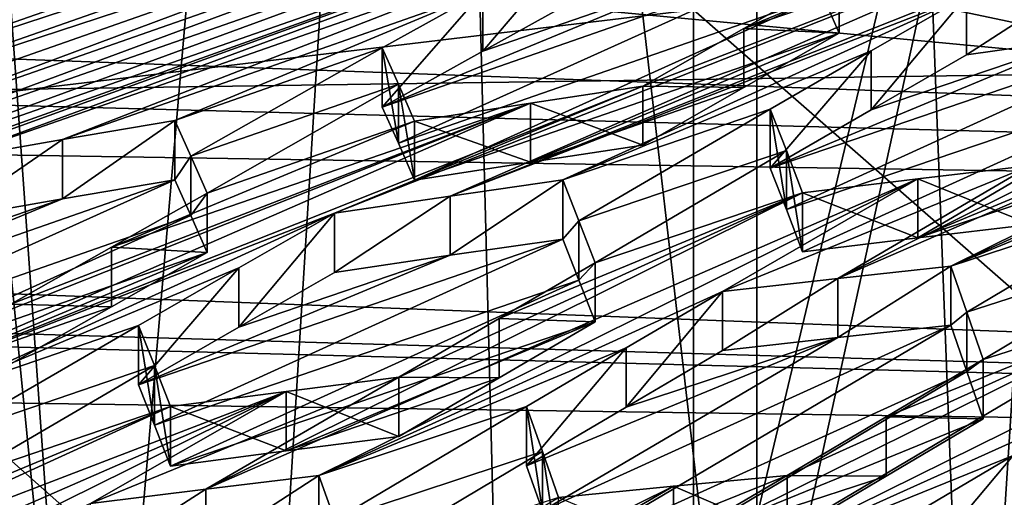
# Model space of a CAD drawing. Header units: metres. Extents: x -24 to 24, y -69 to 184.
# Tile 415 of 656: x -4.863 to -3.828, y 128.034 to 128.536. Entities that reach past the tile are written whole.
import ezdxf

# ---------------------------------------------------------------- set-up
doc = ezdxf.new("R2010")
doc.units = ezdxf.units.M
for name, color, linetype in [('1092', 7, 'CONTINUOUS'), ('1292', 7, 'CONTINUOUS'), ('1330', 7, 'CONTINUOUS'), ('1427', 7, 'CONTINUOUS'), ('1476', 7, 'CONTINUOUS'), ('1562', 7, 'CONTINUOUS'), ('1680', 7, 'CONTINUOUS'), ('1693', 7, 'CONTINUOUS'), ('1756', 7, 'CONTINUOUS'), ('1796', 7, 'CONTINUOUS'), ('1807', 7, 'CONTINUOUS'), ('1843', 7, 'CONTINUOUS'), ('1960', 7, 'CONTINUOUS'), ('1975', 7, 'CONTINUOUS'), ('1991', 7, 'CONTINUOUS'), ('2123', 7, 'CONTINUOUS'), ('2156', 7, 'CONTINUOUS'), ('2264', 7, 'CONTINUOUS'), ('2306', 7, 'CONTINUOUS'), ('2358', 7, 'CONTINUOUS'), ('2942', 7, 'CONTINUOUS'), ('2977', 7, 'CONTINUOUS'), ('3062', 7, 'CONTINUOUS'), ('3159', 7, 'CONTINUOUS'), ('3314', 7, 'CONTINUOUS'), ('3339', 7, 'CONTINUOUS'), ('3367', 7, 'CONTINUOUS'), ('3410', 7, 'CONTINUOUS'), ('3424', 7, 'CONTINUOUS'), ('3468', 7, 'CONTINUOUS'), ('3522', 7, 'CONTINUOUS'), ('367', 7, 'CONTINUOUS'), ('369', 7, 'CONTINUOUS'), ('373', 7, 'CONTINUOUS'), ('3745', 7, 'CONTINUOUS'), ('3772', 7, 'CONTINUOUS'), ('3792', 7, 'CONTINUOUS'), ('383', 7, 'CONTINUOUS'), ('3881', 7, 'CONTINUOUS'), ('417', 2, 'CONTINUOUS'), ('424', 3, 'CONTINUOUS'), ('434', 7, 'CONTINUOUS'), ('475', 7, 'CONTINUOUS'), ('554', 2, 'CONTINUOUS'), ('563', 2, 'CONTINUOUS'), ('789', 7, 'CONTINUOUS'), ('899', 7, 'CONTINUOUS'), ('974', 7, 'CONTINUOUS')]:
    doc.layers.add(name, color=color, linetype=linetype)

msp = doc.modelspace()

# ---------------------------------------------------------------- linework, layer by layer
at = {"layer": '1092'}
for points in [[(-4.001975, 128.584126, 220.342133), (-4.102049, 128.527038, 220.277931), (-4.001975, 128.522176, 220.358732)], [(-4.102049, 128.527038, 220.277931), (-4.208095, 128.466401, 220.209937), (-4.102054, 128.464996, 220.294551)], [(-4.001975, 128.522176, 220.358732), (-4.102049, 128.527038, 220.277931), (-4.102054, 128.464996, 220.294551)], [(-4.102054, 128.464996, 220.294551), (-4.208095, 128.466401, 220.209937), (-4.208095, 128.404267, 220.226586)]]:
    msp.add_3dface(points, dxfattribs=at)
at = {"layer": '1292'}
for points in [[(-4.292285, 128.30538, 220.042659), (-4.738435, 128.151913, 220.022971), (-4.410616, 128.288338, 220.097968)], [(-4.721472, 128.10967, 219.900898), (-4.738435, 128.151913, 220.022971), (-4.292285, 128.30538, 220.042659)], [(-4.275322, 128.262291, 219.920814), (-4.721472, 128.10967, 219.900898), (-4.292285, 128.30538, 220.042659)], [(-4.410616, 128.288338, 220.097968), (-4.738435, 128.151913, 220.022971), (-4.632712, 128.21269, 220.090672)], [(-4.532316, 128.270297, 220.154991), (-4.410616, 128.288338, 220.097968), (-4.632712, 128.21269, 220.090672)], [(-4.704523, 128.066469, 219.779195), (-4.721472, 128.10967, 219.900898), (-4.275322, 128.262291, 219.920814)], [(-4.258373, 128.218159, 219.799358), (-4.704523, 128.066469, 219.779195), (-4.275322, 128.262291, 219.920814)], [(-4.583228, 128.082549, 219.722871), (-4.704523, 128.066469, 219.779195), (-4.258373, 128.218159, 219.799358)], [(-4.359188, 128.159296, 219.735043), (-4.583228, 128.082549, 219.722871), (-4.258373, 128.218159, 219.799358)], [(-4.464492, 128.09775, 219.667881), (-4.583228, 128.082549, 219.722871), (-4.359188, 128.159296, 219.735043)]]:
    msp.add_3dface(points, dxfattribs=at)
at = {"layer": '1330'}
for points in [[(-4.583229, 128.145101, 219.706111), (-4.464492, 128.09775, 219.667881), (-4.464492, 128.160235, 219.651139)], [(-4.704523, 128.12909, 219.762415), (-4.583228, 128.082549, 219.722871), (-4.583229, 128.145101, 219.706111)], [(-4.583228, 128.082549, 219.722871), (-4.464492, 128.09775, 219.667881), (-4.583229, 128.145101, 219.706111)], [(-4.704523, 128.12909, 219.762415), (-4.704523, 128.066469, 219.779195), (-4.583228, 128.082549, 219.722871)]]:
    msp.add_3dface(points, dxfattribs=at)
at = {"layer": '1427'}
for points in [[(-4.700155, 128.430287, 220.559488), (-4.683191, 128.392583, 220.436189), (-4.700155, 128.367862, 220.576214)], [(-4.700155, 128.367862, 220.576214), (-4.683191, 128.392583, 220.436189), (-4.683191, 128.330148, 220.452918)], [(-4.683191, 128.392583, 220.436189), (-4.666243, 128.353837, 220.313301), (-4.683191, 128.330148, 220.452918)], [(-4.683191, 128.330148, 220.452918), (-4.666243, 128.353837, 220.313301), (-4.666243, 128.291389, 220.330034)]]:
    msp.add_3dface(points, dxfattribs=at)
at = {"layer": '1476'}
for points in [[(-4.376378, 128.565398, 220.636949), (-4.275918, 128.621238, 220.701792), (-4.376377, 128.503229, 220.653607)], [(-4.275918, 128.621238, 220.701792), (-4.275918, 128.559155, 220.718427), (-4.376377, 128.503229, 220.653607)], [(-4.482037, 128.44419, 220.585491), (-4.376378, 128.565398, 220.636949), (-4.376377, 128.503229, 220.653607)], [(-4.482037, 128.50645, 220.568809), (-4.376378, 128.565398, 220.636949), (-4.482037, 128.44419, 220.585491)]]:
    msp.add_3dface(points, dxfattribs=at)
at = {"layer": '1562'}
for points in [[(-4.208095, 128.404267, 220.226586), (-4.208095, 128.466401, 220.209937), (-4.326239, 128.448497, 220.265398)], [(-4.326239, 128.448497, 220.265398), (-4.448125, 128.429538, 220.322746), (-4.326239, 128.386289, 220.282066)], [(-4.208095, 128.404267, 220.226586), (-4.326239, 128.448497, 220.265398), (-4.326239, 128.386289, 220.282066)], [(-4.326239, 128.386289, 220.282066), (-4.448125, 128.429538, 220.322746), (-4.448125, 128.367253, 220.339435)]]:
    msp.add_3dface(points, dxfattribs=at)
at = {"layer": '1680'}
for points in [[(-3.918965, 128.3689, 219.736684), (-3.800224, 128.320728, 219.698672), (-3.800224, 128.382733, 219.682058)], [(-4.040255, 128.354086, 219.792665), (-3.918964, 128.306831, 219.753314), (-3.918965, 128.3689, 219.736684)], [(-3.918964, 128.306831, 219.753314), (-3.800224, 128.320728, 219.698672), (-3.918965, 128.3689, 219.736684)], [(-4.040255, 128.29195, 219.809314), (-3.918964, 128.306831, 219.753314), (-4.040255, 128.354086, 219.792665)]]:
    msp.add_3dface(points, dxfattribs=at)
at = {"layer": '1693'}
for points in [[(-3.922695, 127.953772, 218.975468), (-3.818901, 128.077791, 219.02469), (-3.818911, 128.015492, 219.041375)], [(-3.922695, 128.016164, 218.95875), (-3.818901, 128.077791, 219.02469), (-3.922695, 127.953772, 218.975468)]]:
    msp.add_3dface(points, dxfattribs=at)
at = {"layer": '1756'}
for points in [[(-4.532316, 128.332688, 220.138273), (-4.632712, 128.21269, 220.090672), (-4.632713, 128.275171, 220.07393)], [(-4.532316, 128.270297, 220.154991), (-4.632712, 128.21269, 220.090672), (-4.532316, 128.332688, 220.138273)], [(-4.738435, 128.151913, 220.022971), (-4.738435, 128.214489, 220.006204), (-4.632713, 128.275171, 220.07393)], [(-4.632712, 128.21269, 220.090672), (-4.738435, 128.151913, 220.022971), (-4.632713, 128.275171, 220.07393)]]:
    msp.add_3dface(points, dxfattribs=at)
at = {"layer": '1796'}
for points in [[(-4.66755, 127.979613, 219.540086), (-4.548683, 128.056555, 219.468496), (-4.548683, 127.993948, 219.485272)], [(-4.66755, 128.042285, 219.523293), (-4.548683, 128.056555, 219.468496), (-4.66755, 127.979613, 219.540086)], [(-4.788714, 127.964436, 219.596111), (-4.788714, 128.027176, 219.5793), (-4.66755, 128.042285, 219.523293)], [(-4.788714, 127.964436, 219.596111), (-4.66755, 128.042285, 219.523293), (-4.66755, 127.979613, 219.540086)]]:
    msp.add_3dface(points, dxfattribs=at)
at = {"layer": '1807'}
for points in [[(-3.922695, 127.953772, 218.975468), (-3.818911, 128.015492, 219.041375), (-3.595999, 128.085271, 219.052267)], [(-3.905792, 127.901425, 218.856573), (-3.922695, 127.953772, 218.975468), (-3.595999, 128.085271, 219.052267)], [(-3.476545, 128.093246, 218.998905), (-3.905792, 127.901425, 218.856573), (-3.595999, 128.085271, 219.052267)], [(-3.888783, 127.847904, 218.737163), (-3.905792, 127.901425, 218.856573), (-3.476545, 128.093246, 218.998905)], [(-3.459665, 128.039276, 218.880628), (-3.888783, 127.847904, 218.737163), (-3.476545, 128.093246, 218.998905)], [(-3.768411, 127.85508, 218.683622), (-3.888783, 127.847904, 218.737163), (-3.459665, 128.039276, 218.880628)]]:
    msp.add_3dface(points, dxfattribs=at)
at = {"layer": '1843'}
for points in [[(-4.666243, 128.291389, 220.330034), (-4.666243, 128.353837, 220.313301), (-4.766767, 128.296827, 220.248721)], [(-4.766767, 128.296827, 220.248721), (-4.872363, 128.236799, 220.180921), (-4.766778, 128.234283, 220.265471)], [(-4.666243, 128.291389, 220.330034), (-4.766767, 128.296827, 220.248721), (-4.766778, 128.234283, 220.265471)], [(-4.766778, 128.234283, 220.265471), (-4.872363, 128.236799, 220.180921), (-4.872363, 128.174167, 220.197703)]]:
    msp.add_3dface(points, dxfattribs=at)
at = {"layer": '1960'}
msp.add_3dface([(-4.548683, 127.993948, 219.485272), (-4.548683, 128.056555, 219.468496), (-4.531733, 128.0098, 219.347734)], dxfattribs=at)
at = {"layer": '1975'}
for points in [[(-4.818036, 128.410093, 220.615449), (-4.700155, 128.430287, 220.559488), (-4.818035, 128.34759, 220.632196)], [(-4.700155, 128.430287, 220.559488), (-4.700155, 128.367862, 220.576214), (-4.818035, 128.34759, 220.632196)], [(-4.940186, 128.32623, 220.690301), (-4.818036, 128.410093, 220.615449), (-4.818035, 128.34759, 220.632196)], [(-4.940186, 128.388817, 220.673531), (-4.818036, 128.410093, 220.615449), (-4.940186, 128.32623, 220.690301)]]:
    msp.add_3dface(points, dxfattribs=at)
at = {"layer": '1991'}
for points in [[(-3.850503, 128.178606, 219.259658), (-3.952372, 128.118266, 219.194903), (-3.850503, 128.116398, 219.276327)], [(-3.952372, 128.118266, 219.194903), (-4.056622, 128.056504, 219.128636), (-3.952356, 128.05597, 219.211607)], [(-3.850503, 128.116398, 219.276327), (-3.952372, 128.118266, 219.194903), (-3.952356, 128.05597, 219.211607)], [(-3.952356, 128.05597, 219.211607), (-4.056622, 128.056504, 219.128636), (-4.056622, 127.9941, 219.145357)]]:
    msp.add_3dface(points, dxfattribs=at)
at = {"layer": '2123'}
for points in [[(-3.884415, 128.276932, 219.499984), (-3.867478, 128.228327, 219.379822), (-3.884415, 128.2148, 219.516632)], [(-3.884415, 128.2148, 219.516632), (-3.867478, 128.228327, 219.379822), (-3.867478, 128.166157, 219.396481)], [(-3.867478, 128.228327, 219.379822), (-3.850503, 128.178606, 219.259658), (-3.867478, 128.166157, 219.396481)], [(-3.850503, 128.178606, 219.259658), (-3.850503, 128.116398, 219.276327), (-3.867478, 128.166157, 219.396481)]]:
    msp.add_3dface(points, dxfattribs=at)
at = {"layer": '2156'}
for points in [[(-4.359214, 128.221668, 219.71831), (-4.258373, 128.218159, 219.799358), (-4.258373, 128.280453, 219.782666)], [(-4.464492, 128.160235, 219.651139), (-4.359188, 128.159296, 219.735043), (-4.359214, 128.221668, 219.71831)], [(-4.359188, 128.159296, 219.735043), (-4.258373, 128.218159, 219.799358), (-4.359214, 128.221668, 219.71831)], [(-4.464492, 128.09775, 219.667881), (-4.359188, 128.159296, 219.735043), (-4.464492, 128.160235, 219.651139)]]:
    msp.add_3dface(points, dxfattribs=at)
at = {"layer": '2264'}
for points in [[(-5.688103, 128.320728, 221.259028), (-4.120267, 128.834293, 221.205506), (-6.352371, 128.088112, 221.230819)], [(-4.120267, 128.834293, 221.205506), (-5.348056, 128.42248, 221.214809), (-6.352371, 128.088112, 221.230819)], [(-5.688103, 128.320728, 221.259028), (-5.023835, 128.553264, 221.287257), (-4.120267, 128.834293, 221.205506)], [(-5.226217, 128.446114, 221.156229), (-5.348056, 128.42248, 221.214809), (-4.120267, 128.834293, 221.205506)], [(-4.225639, 128.778106, 221.136854), (-5.226217, 128.446114, 221.156229), (-4.120267, 128.834293, 221.205506)], [(-4.225639, 128.778106, 221.136854), (-5.108025, 128.468822, 221.09946), (-5.226217, 128.446114, 221.156229)], [(-5.108025, 128.468822, 221.09946), (-4.225639, 128.778106, 221.136854), (-4.217167, 128.761917, 221.074565)], [(-5.099687, 128.452813, 221.038183), (-5.108025, 128.468822, 221.09946), (-4.217167, 128.761917, 221.074565)], [(-5.099687, 128.452813, 221.038183), (-4.217167, 128.761917, 221.074565), (-4.208683, 128.745396, 221.012283)], [(-5.091069, 128.436004, 220.974918), (-5.099687, 128.452813, 221.038183), (-4.208683, 128.745396, 221.012283)]]:
    msp.add_3dface(points, dxfattribs=at)
at = {"layer": '2306'}
for points in [[(-4.056622, 127.9941, 219.145357), (-4.056622, 128.056504, 219.128636), (-4.175847, 128.045508, 219.182709)], [(-4.175847, 128.045508, 219.182709), (-4.296653, 128.03366, 219.237688), (-4.175847, 127.983047, 219.199445)], [(-4.056622, 127.9941, 219.145357), (-4.175847, 128.045508, 219.182709), (-4.175847, 127.983047, 219.199445)]]:
    msp.add_3dface(points, dxfattribs=at)
at = {"layer": '2358'}
for points in [[(-3.746248, 128.578294, 220.11077), (-3.868048, 128.499323, 220.184161), (-3.868048, 128.561219, 220.167576)], [(-3.746247, 128.51647, 220.127335), (-3.868048, 128.499323, 220.184161), (-3.746248, 128.578294, 220.11077)]]:
    msp.add_3dface(points, dxfattribs=at)
at = {"layer": '2942'}
msp.add_3dface([(-4.154883, 128.546599, 232.434761), (-5.135144, 128.608609, 232.199294), (-5.25783, 128.414529, 231.941869)], dxfattribs=at)
at = {"layer": '2977'}
for points in [[(-3.884415, 128.2148, 219.516632), (-4.31362, 128.019492, 219.374903), (-4.00331, 128.201885, 219.571078)], [(-3.884415, 128.2148, 219.516632), (-4.296653, 127.97114, 219.25444), (-4.31362, 128.019492, 219.374903)], [(-3.884415, 128.2148, 219.516632), (-3.867478, 128.166157, 219.396481), (-4.296653, 127.97114, 219.25444)], [(-4.330565, 128.066837, 219.49547), (-4.225575, 128.128588, 219.562327), (-4.00331, 128.201885, 219.571078)], [(-4.31362, 128.019492, 219.374903), (-4.330565, 128.066837, 219.49547), (-4.00331, 128.201885, 219.571078)], [(-4.225575, 128.128588, 219.562327), (-4.124446, 128.188029, 219.626737), (-4.00331, 128.201885, 219.571078)], [(-3.867478, 128.166157, 219.396481), (-4.175847, 127.983047, 219.199445), (-4.296653, 127.97114, 219.25444)], [(-3.867478, 128.166157, 219.396481), (-3.850503, 128.116398, 219.276327), (-4.175847, 127.983047, 219.199445)], [(-3.850503, 128.116398, 219.276327), (-3.952356, 128.05597, 219.211607), (-4.175847, 127.983047, 219.199445)], [(-3.952356, 128.05597, 219.211607), (-4.056622, 127.9941, 219.145357), (-4.175847, 127.983047, 219.199445)]]:
    msp.add_3dface(points, dxfattribs=at)
at = {"layer": '3062'}
for points in [[(-4.482037, 128.44419, 220.585491), (-4.035887, 128.60021, 220.604495), (-4.465072, 128.406267, 220.462247)], [(-4.153489, 128.580303, 220.660259), (-4.035887, 128.60021, 220.604495), (-4.482037, 128.44419, 220.585491)], [(-4.465072, 128.406267, 220.462247), (-4.035887, 128.60021, 220.604495), (-4.018921, 128.561793, 220.48137)], [(-4.153489, 128.580303, 220.660259), (-4.482037, 128.44419, 220.585491), (-4.376377, 128.503229, 220.653607)], [(-4.275918, 128.559155, 220.718427), (-4.153489, 128.580303, 220.660259), (-4.376377, 128.503229, 220.653607)], [(-4.448125, 128.367253, 220.339435), (-4.465072, 128.406267, 220.462247), (-4.018921, 128.561793, 220.48137)], [(-4.001975, 128.522176, 220.358732), (-4.448125, 128.367253, 220.339435), (-4.018921, 128.561793, 220.48137)], [(-4.001975, 128.522176, 220.358732), (-4.326239, 128.386289, 220.282066), (-4.448125, 128.367253, 220.339435)], [(-4.001975, 128.522176, 220.358732), (-4.102054, 128.464996, 220.294551), (-4.326239, 128.386289, 220.282066)], [(-4.102054, 128.464996, 220.294551), (-4.208095, 128.404267, 220.226586), (-4.326239, 128.386289, 220.282066)]]:
    msp.add_3dface(points, dxfattribs=at)
at = {"layer": '3159'}
for points in [[(-6.268722, 127.923665, 220.617093), (-5.280233, 128.289144, 220.717193), (-3.951697, 128.754313, 220.773626)], [(-5.604454, 128.15628, 220.645302), (-6.268722, 127.923665, 220.617093), (-3.951697, 128.754313, 220.773626)], [(-4.940186, 128.388817, 220.673531), (-5.604454, 128.15628, 220.645302), (-3.951697, 128.754313, 220.773626)], [(-3.951697, 128.754313, 220.773626), (-5.280233, 128.289144, 220.717193), (-4.069052, 128.733537, 220.829518)], [(-4.275918, 128.621238, 220.701792), (-4.940186, 128.388817, 220.673531), (-3.951697, 128.754313, 220.773626)], [(-5.091069, 128.436004, 220.974918), (-4.208683, 128.745396, 221.012283), (-4.2002, 128.728562, 220.950084)], [(-5.280233, 128.289144, 220.717193), (-5.175622, 128.34661, 220.784897), (-4.069052, 128.733537, 220.829518)], [(-5.175622, 128.34661, 220.784897), (-4.191728, 128.711438, 220.888046), (-4.069052, 128.733537, 220.829518)], [(-5.082451, 128.418929, 220.911724), (-5.091069, 128.436004, 220.974918), (-4.2002, 128.728562, 220.950084)], [(-5.074114, 128.402155, 220.850652), (-5.082451, 128.418929, 220.911724), (-4.2002, 128.728562, 220.950084)], [(-5.074114, 128.402155, 220.850652), (-4.2002, 128.728562, 220.950084), (-4.191728, 128.711438, 220.888046)], [(-5.074114, 128.402155, 220.850652), (-4.191728, 128.711438, 220.888046), (-5.175622, 128.34661, 220.784897)], [(-3.543826, 128.694839, 220.239265), (-3.868048, 128.561219, 220.167576), (-4.410616, 128.350654, 220.081271)], [(-3.661815, 128.677794, 220.294428), (-3.543826, 128.694839, 220.239265), (-4.410616, 128.350654, 220.081271)], [(-4.532316, 128.332688, 220.138273), (-3.661815, 128.677794, 220.294428), (-4.410616, 128.350654, 220.081271)], [(-4.532316, 128.332688, 220.138273), (-4.208095, 128.466401, 220.209937), (-3.661815, 128.677794, 220.294428)], [(-4.208095, 128.466401, 220.209937), (-4.102049, 128.527038, 220.277931), (-3.661815, 128.677794, 220.294428)], [(-4.102049, 128.527038, 220.277931), (-3.783857, 128.659551, 220.351651), (-3.661815, 128.677794, 220.294428)], [(-4.102049, 128.527038, 220.277931), (-4.001975, 128.584126, 220.342133), (-3.783857, 128.659551, 220.351651)], [(-4.275918, 128.621238, 220.701792), (-4.818036, 128.410093, 220.615449), (-4.940186, 128.388817, 220.673531)], [(-4.275918, 128.621238, 220.701792), (-4.376378, 128.565398, 220.636949), (-4.818036, 128.410093, 220.615449)], [(-3.25477, 128.589473, 219.76815), (-3.884415, 128.276932, 219.499984), (-4.003311, 128.264079, 219.554413)], [(-3.375987, 128.57634, 219.82365), (-3.25477, 128.589473, 219.76815), (-4.003311, 128.264079, 219.554413)], [(-3.884415, 128.276932, 219.499984), (-3.25477, 128.589473, 219.76815), (-3.460178, 128.470165, 219.641676)], [(-3.800224, 128.382733, 219.682058), (-3.375987, 128.57634, 219.82365), (-4.003311, 128.264079, 219.554413)], [(-4.376378, 128.565398, 220.636949), (-4.700155, 128.430287, 220.559488), (-4.818036, 128.410093, 220.615449)], [(-4.700155, 128.430287, 220.559488), (-4.376378, 128.565398, 220.636949), (-4.482037, 128.50645, 220.568809)], [(-4.410616, 128.350654, 220.081271), (-3.868048, 128.561219, 220.167576), (-4.292285, 128.367625, 220.02598)], [(-3.868048, 128.561219, 220.167576), (-3.968272, 128.503422, 220.103445), (-4.292285, 128.367625, 220.02598)], [(-4.683191, 128.392583, 220.436189), (-4.700155, 128.430287, 220.559488), (-4.482037, 128.50645, 220.568809)], [(-4.683191, 128.392583, 220.436189), (-4.482037, 128.50645, 220.568809), (-4.465072, 128.468538, 220.445562)], [(-3.968272, 128.503422, 220.103445), (-4.074167, 128.442247, 220.035714), (-4.292285, 128.367625, 220.02598)], [(-4.208095, 128.466401, 220.209937), (-4.532316, 128.332688, 220.138273), (-5.074993, 128.1217, 220.052128)], [(-4.326239, 128.448497, 220.265398), (-4.208095, 128.466401, 220.209937), (-5.074993, 128.1217, 220.052128)], [(-4.666243, 128.353837, 220.313301), (-4.683191, 128.392583, 220.436189), (-4.465072, 128.468538, 220.445562)], [(-4.448125, 128.429538, 220.322746), (-4.666243, 128.353837, 220.313301), (-4.465072, 128.468538, 220.445562)], [(-3.56151, 128.410342, 219.577208), (-3.884415, 128.276932, 219.499984), (-3.460178, 128.470165, 219.641676)], [(-5.196584, 128.103088, 220.109257), (-4.326239, 128.448497, 220.265398), (-5.074993, 128.1217, 220.052128)], [(-4.326239, 128.448497, 220.265398), (-5.196584, 128.103088, 220.109257), (-4.872363, 128.236799, 220.180921)], [(-4.326239, 128.448497, 220.265398), (-4.872363, 128.236799, 220.180921), (-4.766767, 128.296827, 220.248721)], [(-4.448125, 128.429538, 220.322746), (-4.326239, 128.448497, 220.265398), (-4.766767, 128.296827, 220.248721)], [(-4.292285, 128.367625, 220.02598), (-4.074167, 128.442247, 220.035714), (-4.275322, 128.324559, 219.904129)], [(-4.074167, 128.442247, 220.035714), (-4.057206, 128.398713, 219.914003), (-4.275322, 128.324559, 219.904129)], [(-4.666243, 128.353837, 220.313301), (-4.448125, 128.429538, 220.322746), (-4.766767, 128.296827, 220.248721)], [(-3.666297, 128.348455, 219.510548), (-3.884415, 128.276932, 219.499984), (-3.56151, 128.410342, 219.577208)], [(-4.057206, 128.398713, 219.914003), (-4.258373, 128.280453, 219.782666), (-4.275322, 128.324559, 219.904129)], [(-4.040255, 128.354086, 219.792665), (-4.258373, 128.280453, 219.782666), (-4.057206, 128.398713, 219.914003)], [(-4.124446, 128.250287, 219.610055), (-3.800224, 128.382733, 219.682058), (-4.003311, 128.264079, 219.554413)], [(-4.124446, 128.250287, 219.610055), (-3.918965, 128.3689, 219.736684), (-3.800224, 128.382733, 219.682058)], [(-3.918965, 128.3689, 219.736684), (-4.548683, 128.056555, 219.468496), (-4.66755, 128.042285, 219.523293)], [(-4.040255, 128.354086, 219.792665), (-3.918965, 128.3689, 219.736684), (-4.66755, 128.042285, 219.523293)], [(-3.918965, 128.3689, 219.736684), (-4.124446, 128.250287, 219.610055), (-4.548683, 128.056555, 219.468496)], [(-4.464492, 128.160235, 219.651139), (-4.040255, 128.354086, 219.792665), (-4.66755, 128.042285, 219.523293)], [(-4.040255, 128.354086, 219.792665), (-4.464492, 128.160235, 219.651139), (-4.359214, 128.221668, 219.71831)], [(-4.040255, 128.354086, 219.792665), (-4.359214, 128.221668, 219.71831), (-4.258373, 128.280453, 219.782666)], [(-3.666297, 128.348455, 219.510548), (-3.867478, 128.228327, 219.379822), (-3.884415, 128.276932, 219.499984)], [(-3.666297, 128.348455, 219.510548), (-3.649369, 128.299145, 219.390647), (-3.867478, 128.228327, 219.379822)], [(-4.532316, 128.332688, 220.138273), (-4.956553, 128.139419, 219.996591), (-5.074993, 128.1217, 220.052128)], [(-4.532316, 128.332688, 220.138273), (-4.632713, 128.275171, 220.07393), (-4.956553, 128.139419, 219.996591)], [(-3.649369, 128.299145, 219.390647), (-3.850503, 128.178606, 219.259658), (-3.867478, 128.228327, 219.379822)], [(-3.649369, 128.299145, 219.390647), (-3.632385, 128.248636, 219.270623), (-3.850503, 128.178606, 219.259658)], [(-4.632713, 128.275171, 220.07393), (-4.738435, 128.214489, 220.006204), (-4.956553, 128.139419, 219.996591)], [(-4.124446, 128.250287, 219.610055), (-4.225551, 128.190955, 219.545635), (-4.548683, 128.056555, 219.468496)], [(-3.716576, 128.138544, 219.089699), (-4.140813, 127.947055, 218.947539), (-3.511713, 128.258451, 219.216245)], [(-4.140813, 127.947055, 218.947539), (-3.632385, 128.248636, 219.270623), (-3.511713, 128.258451, 219.216245)], [(-4.056622, 128.056504, 219.128636), (-3.632385, 128.248636, 219.270623), (-4.260133, 127.936904, 219.001427)], [(-3.632385, 128.248636, 219.270623), (-4.140813, 127.947055, 218.947539), (-4.260133, 127.936904, 219.001427)], [(-3.632385, 128.248636, 219.270623), (-4.056622, 128.056504, 219.128636), (-3.952372, 128.118266, 219.194903)], [(-3.632385, 128.248636, 219.270623), (-3.952372, 128.118266, 219.194903), (-3.850503, 128.178606, 219.259658)], [(-4.738435, 128.214489, 220.006204), (-4.939589, 128.097559, 219.874409), (-4.956553, 128.139419, 219.996591)], [(-4.738435, 128.214489, 220.006204), (-4.721472, 128.172268, 219.884124), (-4.939589, 128.097559, 219.874409)], [(-4.225551, 128.190955, 219.545635), (-4.330565, 128.129288, 219.478736), (-4.548683, 128.056555, 219.468496)], [(-4.721472, 128.172268, 219.884124), (-4.922641, 128.054782, 219.752597), (-4.939589, 128.097559, 219.874409)], [(-4.721472, 128.172268, 219.884124), (-4.704523, 128.12909, 219.762415), (-4.922641, 128.054782, 219.752597)], [(-4.788714, 128.027176, 219.5793), (-4.464492, 128.160235, 219.651139), (-4.66755, 128.042285, 219.523293)], [(-4.788714, 128.027176, 219.5793), (-4.583229, 128.145101, 219.706111), (-4.464492, 128.160235, 219.651139)], [(-4.583229, 128.145101, 219.706111), (-5.331827, 127.817982, 219.492861), (-5.12876, 127.935281, 219.620877)], [(-5.212951, 127.833317, 219.437775), (-5.331827, 127.817982, 219.492861), (-4.583229, 128.145101, 219.706111)], [(-4.788714, 128.027176, 219.5793), (-5.212951, 127.833317, 219.437775), (-4.583229, 128.145101, 219.706111)], [(-4.704523, 128.12909, 219.762415), (-4.583229, 128.145101, 219.706111), (-5.12876, 127.935281, 219.620877)], [(-3.716576, 128.138544, 219.089699), (-3.818901, 128.077791, 219.02469), (-4.140813, 127.947055, 218.947539)], [(-4.704523, 128.12909, 219.762415), (-5.12876, 127.935281, 219.620877), (-5.023485, 127.996351, 219.688144)], [(-4.704523, 128.12909, 219.762415), (-5.023485, 127.996351, 219.688144), (-4.922641, 128.054782, 219.752597)], [(-4.548683, 128.056555, 219.468496), (-4.330565, 128.129288, 219.478736), (-4.531733, 128.0098, 219.347734)], [(-4.531733, 128.0098, 219.347734), (-4.330565, 128.129288, 219.478736), (-4.31362, 128.081976, 219.35816)], [(-4.514771, 127.962096, 219.227135), (-4.531733, 128.0098, 219.347734), (-4.31362, 128.081976, 219.35816)], [(-4.296653, 128.03366, 219.237688), (-4.514771, 127.962096, 219.227135), (-4.31362, 128.081976, 219.35816)], [(-3.818901, 128.077791, 219.02469), (-3.922695, 128.016164, 218.95875), (-4.140813, 127.947055, 218.947539)], [(-4.380844, 127.925927, 219.056131), (-4.056622, 128.056504, 219.128636), (-4.260133, 127.936904, 219.001427)], [(-4.056622, 128.056504, 219.128636), (-4.380844, 127.925927, 219.056131), (-4.175847, 128.045508, 219.182709)], [(-4.296653, 128.03366, 219.237688), (-4.175847, 128.045508, 219.182709), (-4.805081, 127.733195, 218.914305)], [(-4.175847, 128.045508, 219.182709), (-4.380844, 127.925927, 219.056131), (-4.805081, 127.733195, 218.914305)]]:
    msp.add_3dface(points, dxfattribs=at)
at = {"layer": '3314'}
for points in [[(-5.146305, 128.211656, 220.557261), (-4.700155, 128.367862, 220.576214), (-5.129342, 128.174314, 220.433875)], [(-4.818035, 128.34759, 220.632196), (-4.700155, 128.367862, 220.576214), (-5.146305, 128.211656, 220.557261)], [(-4.700155, 128.367862, 220.576214), (-4.683191, 128.330148, 220.452918), (-5.129342, 128.174314, 220.433875)], [(-5.041015, 128.27028, 220.625195), (-4.818035, 128.34759, 220.632196), (-5.146305, 128.211656, 220.557261)], [(-4.940186, 128.32623, 220.690301), (-4.818035, 128.34759, 220.632196), (-5.041015, 128.27028, 220.625195)], [(-4.683191, 128.330148, 220.452918), (-5.112394, 128.136012, 220.310858), (-5.129342, 128.174314, 220.433875)], [(-4.683191, 128.330148, 220.452918), (-4.666243, 128.291389, 220.330034), (-5.112394, 128.136012, 220.310858)], [(-4.666243, 128.291389, 220.330034), (-4.990655, 128.155562, 220.253415), (-5.112394, 128.136012, 220.310858)], [(-4.666243, 128.291389, 220.330034), (-4.766778, 128.234283, 220.265471), (-4.990655, 128.155562, 220.253415)], [(-4.766778, 128.234283, 220.265471), (-4.872363, 128.174167, 220.197703), (-4.990655, 128.155562, 220.253415)]]:
    msp.add_3dface(points, dxfattribs=at)
at = {"layer": '3339'}
for points in [[(-3.868048, 128.561219, 220.167576), (-3.968307, 128.441414, 220.120032), (-3.968272, 128.503422, 220.103445)], [(-3.868048, 128.499323, 220.184161), (-3.968307, 128.441414, 220.120032), (-3.868048, 128.561219, 220.167576)], [(-3.968307, 128.441414, 220.120032), (-4.074167, 128.380163, 220.052349), (-3.968272, 128.503422, 220.103445)], [(-4.074167, 128.380163, 220.052349), (-4.074167, 128.442247, 220.035714), (-3.968272, 128.503422, 220.103445)]]:
    msp.add_3dface(points, dxfattribs=at)
at = {"layer": '3367'}
for points in [[(-3.884415, 128.276932, 219.499984), (-4.00331, 128.201885, 219.571078), (-4.003311, 128.264079, 219.554413)], [(-3.884415, 128.276932, 219.499984), (-3.884415, 128.2148, 219.516632), (-4.00331, 128.201885, 219.571078)], [(-4.124446, 128.188029, 219.626737), (-4.124446, 128.250287, 219.610055), (-4.003311, 128.264079, 219.554413)], [(-4.00331, 128.201885, 219.571078), (-4.124446, 128.188029, 219.626737), (-4.003311, 128.264079, 219.554413)]]:
    msp.add_3dface(points, dxfattribs=at)
at = {"layer": '3410'}
for points in [[(-4.074167, 128.380163, 220.052349), (-4.057206, 128.336605, 219.930645), (-4.074167, 128.442247, 220.035714)], [(-4.057206, 128.336605, 219.930645), (-4.057206, 128.398713, 219.914003), (-4.074167, 128.442247, 220.035714)], [(-4.040255, 128.29195, 219.809314), (-4.040255, 128.354086, 219.792665), (-4.057206, 128.398713, 219.914003)], [(-4.057206, 128.336605, 219.930645), (-4.040255, 128.29195, 219.809314), (-4.057206, 128.398713, 219.914003)]]:
    msp.add_3dface(points, dxfattribs=at)
at = {"layer": '3424'}
for points in [[(-4.292285, 128.30538, 220.042659), (-4.410616, 128.288338, 220.097968), (-4.292285, 128.367625, 220.02598)], [(-4.410616, 128.288338, 220.097968), (-4.410616, 128.350654, 220.081271), (-4.292285, 128.367625, 220.02598)], [(-4.532316, 128.270297, 220.154991), (-4.532316, 128.332688, 220.138273), (-4.410616, 128.350654, 220.081271)], [(-4.410616, 128.288338, 220.097968), (-4.532316, 128.270297, 220.154991), (-4.410616, 128.350654, 220.081271)]]:
    msp.add_3dface(points, dxfattribs=at)
at = {"layer": '3468'}
for points in [[(-4.330565, 128.129288, 219.478736), (-4.330565, 128.066837, 219.49547), (-4.31362, 128.019492, 219.374903)], [(-4.330565, 128.129288, 219.478736), (-4.31362, 128.019492, 219.374903), (-4.31362, 128.081976, 219.35816)], [(-4.31362, 128.019492, 219.374903), (-4.296653, 127.97114, 219.25444), (-4.31362, 128.081976, 219.35816)], [(-4.296653, 127.97114, 219.25444), (-4.296653, 128.03366, 219.237688), (-4.31362, 128.081976, 219.35816)]]:
    msp.add_3dface(points, dxfattribs=at)
at = {"layer": '3522'}
for points in [[(-4.482037, 128.50645, 220.568809), (-4.482037, 128.44419, 220.585491), (-4.465072, 128.406267, 220.462247)], [(-4.482037, 128.50645, 220.568809), (-4.465072, 128.406267, 220.462247), (-4.465072, 128.468538, 220.445562)], [(-4.465072, 128.406267, 220.462247), (-4.448125, 128.367253, 220.339435), (-4.465072, 128.468538, 220.445562)], [(-4.448125, 128.367253, 220.339435), (-4.448125, 128.429538, 220.322746), (-4.465072, 128.468538, 220.445562)]]:
    msp.add_3dface(points, dxfattribs=at)
at = {"layer": '367'}
for points in [[(-5.396133, -68.3, -23.642002), (-3.255157, 145.2, -24.030532), (-3.445987, 52.476436, -24.00391)], [(-3.255157, 145.2, -24.030532), (-5.396133, -68.3, -23.642002), (-5.396133, 145.2, -23.642002)]]:
    msp.add_3dface(points, dxfattribs=at)
at = {"layer": '369'}
for points in [[(-3.255157, 145.2, 24.030532), (-5.396133, 145.2, 23.642002), (-4.96888, 125.287837, 23.735474)], [(-2.998952, 125.286926, 24.063848), (-3.255157, 145.2, 24.030532), (-4.96888, 125.287837, 23.735474)]]:
    msp.add_3dface(points, dxfattribs=at)
at = {"layer": '373'}
for points in [[(0, 146.423799, 240.142002), (-6.403596, 117.199254, 32.493216), (-6.468189, 146.382367, 240.147825)], [(-5.725305, 117.232454, 32.670329), (-6.403596, 117.199254, 32.493216), (0, 146.423799, 240.142002)], [(-5.042963, 117.261956, 32.827448), (-5.725305, 117.232454, 32.670329), (0, 146.423799, 240.142002)], [(-4.357656, 117.287707, 32.964383), (-5.042963, 117.261956, 32.827448), (0, 146.423799, 240.142002)], [(-3.670487, 117.309667, 33.080997), (-4.357656, 117.287707, 32.964383), (0, 146.423799, 240.142002)]]:
    msp.add_3dface(points, dxfattribs=at)
at = {"layer": '3745'}
for points in [[(-3.003076, 127.536232, 233.107277), (-3.00307, 128.647047, 232.809637), (-4.154883, 128.546599, 232.434761)], [(-4.154873, 127.435785, 232.732405), (-4.154883, 128.546599, 232.434761), (-5.25783, 128.414529, 231.941869)], [(-4.154873, 127.435785, 232.732405), (-3.003076, 127.536232, 233.107277), (-4.154883, 128.546599, 232.434761)], [(-5.257817, 127.303716, 232.239518), (-4.154873, 127.435785, 232.732405), (-5.25783, 128.414529, 231.941869)]]:
    msp.add_3dface(points, dxfattribs=at)
at = {"layer": '3772'}
for points in [[(-4.292285, 128.30538, 220.042659), (-4.292285, 128.367625, 220.02598), (-4.275322, 128.324559, 219.904129)], [(-4.275322, 128.262291, 219.920814), (-4.292285, 128.30538, 220.042659), (-4.275322, 128.324559, 219.904129)], [(-4.258373, 128.280453, 219.782666), (-4.275322, 128.262291, 219.920814), (-4.275322, 128.324559, 219.904129)], [(-4.258373, 128.218159, 219.799358), (-4.275322, 128.262291, 219.920814), (-4.258373, 128.280453, 219.782666)]]:
    msp.add_3dface(points, dxfattribs=at)
at = {"layer": '3792'}
msp.add_3dface([(-4.001975, 128.584126, 220.342133), (-4.001975, 128.522176, 220.358732), (-4.018921, 128.561793, 220.48137)], dxfattribs=at)
at = {"layer": '383'}
for points in [[(-3.524658, 129.308164, 242.16858), (-7.086823, 129.223272, 241.890633), (-3.57438, 128.481626, 241.6997)], [(-7.086823, 129.223272, 241.890633), (-7.135439, 128.818635, 241.642069), (-3.57438, 128.481626, 241.6997)], [(-7.135439, 128.818635, 241.642069), (-7.181595, 128.429361, 241.369645), (-3.57438, 128.481626, 241.6997)], [(-3.57438, 128.481626, 241.6997), (-7.181595, 128.429361, 241.369645), (-3.619219, 127.716433, 241.135826)], [(-7.181595, 128.429361, 241.369645), (-7.225124, 128.056837, 241.074332), (-3.619219, 127.716433, 241.135826)], [(-7.225124, 128.056837, 241.074332), (-7.265873, 127.702389, 240.75718), (-3.619219, 127.716433, 241.135826)]]:
    msp.add_3dface(points, dxfattribs=at)
at = {"layer": '3881'}
for points in [[(-5.297778, 128.500463, 221.671008), (-4.851627, 128.65584, 221.690184), (-4.83468, 128.627964, 221.564382)], [(-4.851627, 128.65584, 221.690184), (-5.297778, 128.500463, 221.671008), (-5.193219, 128.553836, 221.739768)], [(-5.297778, 128.500463, 221.671008), (-4.83468, 128.627964, 221.564382), (-5.280829, 128.472126, 221.545323)], [(-4.83468, 128.627964, 221.564382), (-4.817716, 128.598978, 221.438749), (-5.280829, 128.472126, 221.545323)], [(-4.817716, 128.598978, 221.438749), (-5.263866, 128.442771, 221.419795), (-5.280829, 128.472126, 221.545323)], [(-5.263866, 128.442771, 221.419795), (-4.817716, 128.598978, 221.438749), (-4.918963, 128.545953, 221.372526)]]:
    msp.add_3dface(points, dxfattribs=at)
at = {"layer": '417'}
for points in [[(-2.633448, 128.847515, 233.944166), (-3.746728, 124.473864, 234.804846), (-3.911424, 128.755679, 233.601428)], [(-3.911424, 128.755679, 233.601428), (-4.93982, 124.444065, 234.343739), (-5.143582, 128.628616, 233.127224)], [(-3.746728, 124.473864, 234.804846), (-4.93982, 124.444065, 234.343739), (-3.911424, 128.755679, 233.601428)]]:
    msp.add_3dface(points, dxfattribs=at)
at = {"layer": '424'}
for points in [[(-4.682702, 126.35985, 216.159925), (-5.10498, 130.607556, 215.398656), (-5.027848, 126.435785, 216.443318)], [(-4.428965, 130.463094, 214.859518), (-5.10498, 130.607556, 215.398656), (-4.682702, 126.35985, 216.159925)], [(-4.320467, 126.289447, 215.897177), (-4.428965, 130.463094, 214.859518), (-4.682702, 126.35985, 216.159925)], [(-3.942315, 126.224806, 215.655935), (-4.428965, 130.463094, 214.859518), (-4.320467, 126.289447, 215.897177)], [(-3.679708, 130.338177, 214.393319), (-4.428965, 130.463094, 214.859518), (-3.942315, 126.224806, 215.655935)], [(-3.550036, 126.166232, 215.437335), (-3.679708, 130.338177, 214.393319), (-3.942315, 126.224806, 215.655935)]]:
    msp.add_3dface(points, dxfattribs=at)
at = {"layer": '434'}
for points in [[(-6.610481, 142.024182, 235.649947), (-3.901686, 113.657335, 33.551181), (-3.305357, 142.081073, 235.75762)], [(-3.901686, 113.657335, 33.551181), (-2.912464, 113.686399, 33.696871), (-3.305357, 142.081073, 235.75762)], [(-4.886055, 113.619935, 33.363486), (-3.901686, 113.657335, 33.551181), (-6.610481, 142.024182, 235.649947)]]:
    msp.add_3dface(points, dxfattribs=at)
at = {"layer": '475'}
for points in [[(-11.474918, 128.736937, 208.120329), (0, 128.316637, 208.257644), (-11.477022, 128.621925, 208.005959)], [(0, 128.539972, 208.472475), (0, 128.316637, 208.257644), (-11.474918, 128.736937, 208.120329)], [(-11.477022, 128.621925, 208.005959), (0, 128.316637, 208.257644), (-11.478669, 128.498424, 207.901623)], [(-11.478669, 128.498424, 207.901623), (0, 128.062988, 208.080037), (-11.479609, 128.399862, 207.829697)], [(0, 128.316637, 208.257644), (0, 128.062988, 208.080037), (-11.478669, 128.498424, 207.901623)], [(-11.479609, 128.399862, 207.829697), (0, 128.062988, 208.080037), (-11.479858, 128.366709, 207.807506)], [(-11.479858, 128.366709, 207.807506), (0, 128.062988, 208.080037), (-11.480577, 128.227835, 207.724388)], [(-11.480577, 128.227835, 207.724388), (0, 127.784728, 207.943648), (-11.48076, 128.155083, 207.686674)], [(0, 128.062988, 208.080037), (0, 127.784728, 207.943648), (-11.480577, 128.227835, 207.724388)], [(-11.48076, 128.155083, 207.686674), (0, 127.784728, 207.943648), (-11.480821, 128.082698, 207.652799)], [(-11.480821, 128.082698, 207.652799), (0, 127.784728, 207.943648), (-11.480591, 127.932226, 207.593195)]]:
    msp.add_3dface(points, dxfattribs=at)
at = {"layer": '554'}
for points in [[(-6.089002, 145.7, -21.400621), (-4.088499, 117.5, -21.871138), (-4.088427, 145.7, -21.871151)], [(-6.088987, 117.5, -21.400625), (-4.088499, 117.5, -21.871138), (-6.089002, 145.7, -21.400621)], [(-4.088499, 117.5, -21.871138), (-2.053064, 117.5, -22.155077), (-4.088427, 145.7, -21.871151)], [(-4.088427, 145.7, -21.871151), (-2.053064, 117.5, -22.155077), (-2.052971, 145.7, -22.155085)]]:
    msp.add_3dface(points, dxfattribs=at)
at = {"layer": '563'}
for points in [[(-6.089002, 145.7, 21.400621), (-4.088427, 145.7, 21.871151), (-6.088987, 117.5, 21.400625)], [(-6.088987, 117.5, 21.400625), (-4.088427, 145.7, 21.871151), (-4.088499, 117.5, 21.871138)], [(-4.088499, 117.5, 21.871138), (-4.088427, 145.7, 21.871151), (-2.053064, 117.5, 22.155077)], [(-4.088427, 145.7, 21.871151), (-2.052971, 145.7, 22.155085), (-2.053064, 117.5, 22.155077)]]:
    msp.add_3dface(points, dxfattribs=at)
at = {"layer": '789'}
for points in [[(-4.721472, 128.172268, 219.884124), (-4.738435, 128.214489, 220.006204), (-4.721472, 128.10967, 219.900898)], [(-4.721472, 128.10967, 219.900898), (-4.738435, 128.214489, 220.006204), (-4.738435, 128.151913, 220.022971)], [(-4.704523, 128.066469, 219.779195), (-4.721472, 128.172268, 219.884124), (-4.721472, 128.10967, 219.900898)], [(-4.704523, 128.12909, 219.762415), (-4.721472, 128.172268, 219.884124), (-4.704523, 128.066469, 219.779195)]]:
    msp.add_3dface(points, dxfattribs=at)
at = {"layer": '899'}
for points in [[(-4.057206, 128.336605, 219.930645), (-4.074167, 128.380163, 220.052349), (-3.628017, 128.532489, 220.072343)], [(-3.628017, 128.532489, 220.072343), (-4.074167, 128.380163, 220.052349), (-3.746247, 128.51647, 220.127335)], [(-3.611058, 128.487815, 219.950957), (-4.057206, 128.336605, 219.930645), (-3.628017, 128.532489, 220.072343)], [(-3.746247, 128.51647, 220.127335), (-4.074167, 128.380163, 220.052349), (-3.968307, 128.441414, 220.120032)], [(-3.868048, 128.499323, 220.184161), (-3.746247, 128.51647, 220.127335), (-3.968307, 128.441414, 220.120032)], [(-4.040255, 128.29195, 219.809314), (-4.057206, 128.336605, 219.930645), (-3.611058, 128.487815, 219.950957)], [(-3.918964, 128.306831, 219.753314), (-4.040255, 128.29195, 219.809314), (-3.611058, 128.487815, 219.950957)], [(-3.594105, 128.441931, 219.829936), (-3.918964, 128.306831, 219.753314), (-3.611058, 128.487815, 219.950957)], [(-3.695007, 128.382621, 219.765672), (-3.918964, 128.306831, 219.753314), (-3.594105, 128.441931, 219.829936)], [(-3.800224, 128.320728, 219.698672), (-3.918964, 128.306831, 219.753314), (-3.695007, 128.382621, 219.765672)]]:
    msp.add_3dface(points, dxfattribs=at)
at = {"layer": '974'}
for points in [[(-4.225551, 128.190955, 219.545635), (-4.124446, 128.250287, 219.610055), (-4.225575, 128.128588, 219.562327)], [(-4.225575, 128.128588, 219.562327), (-4.124446, 128.250287, 219.610055), (-4.124446, 128.188029, 219.626737)], [(-4.330565, 128.066837, 219.49547), (-4.225551, 128.190955, 219.545635), (-4.225575, 128.128588, 219.562327)], [(-4.330565, 128.129288, 219.478736), (-4.225551, 128.190955, 219.545635), (-4.330565, 128.066837, 219.49547)]]:
    msp.add_3dface(points, dxfattribs=at)

doc.saveas('drawing.dxf')
